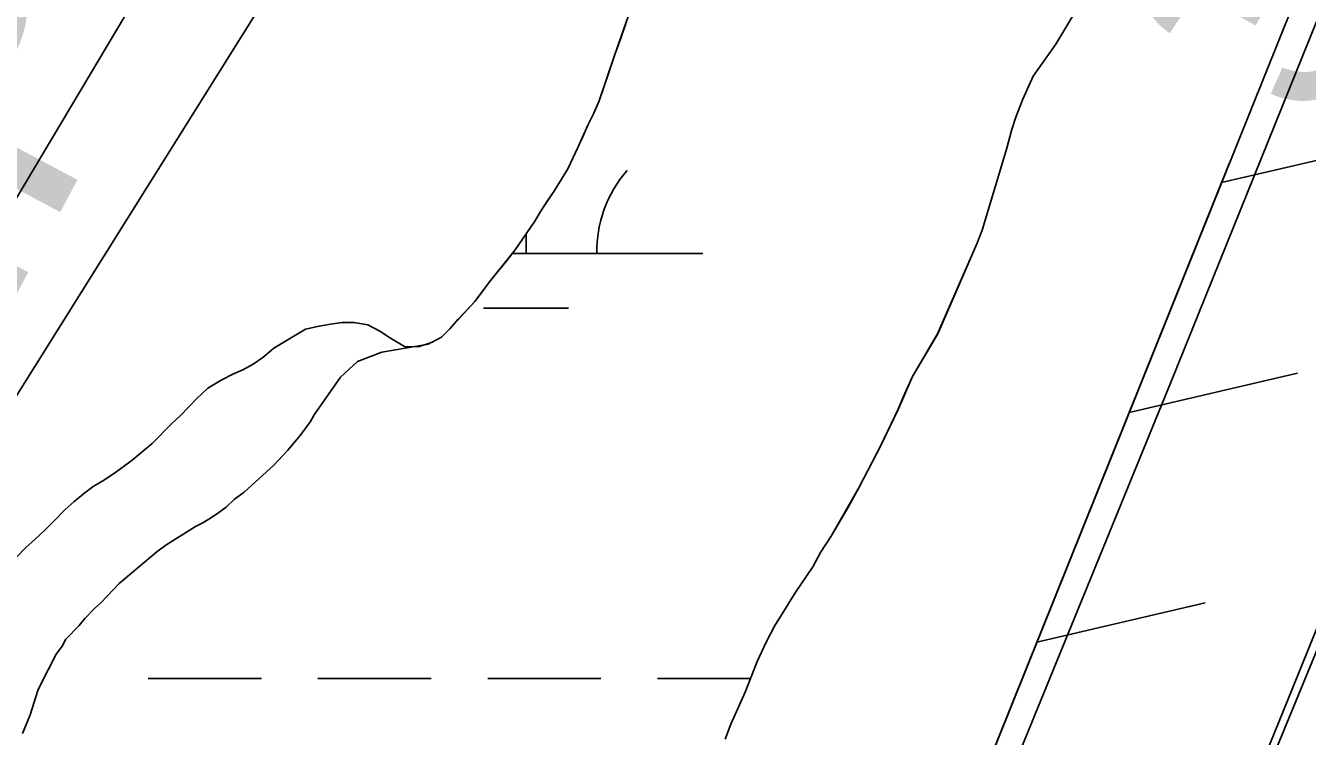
# Model space of a CAD drawing. Extents: x 3297735 to 3335592, y 670436 to 695807.
# Drawn here: x 3322425.1 to 3322787.5, y 692764 to 692964.9 of the extents above; entities that cross this region are included whole.
import ezdxf

# ---------------------------------------------------------------- set-up
doc = ezdxf.new("R2010")
doc.units = 0
for name, color, linetype in [('V-FLOD-BASE', 7, 'Continuous'), ('V-LEVE-TOET', 7, 'Continuous'), ('V-RIVR-EDGE', 7, 'Continuous'), ('V-RIVR-RANG', 7, 'Continuous'), ('V-RRAP-FSHR', 7, 'Continuous'), ('V-SITE-VEGE', 7, 'Continuous'), ('V-SURV-LINE', 7, 'Continuous'), ('V-TOPO-MAJR', 7, 'Continuous'), ('V-TOPO-MINR', 7, 'Continuous'), ('V-TOPO-SHOR', 7, 'Continuous'), ('V-TOPO-WATR-IDEN', 7, 'Continuous'), ('V-WETL-SWMP', 7, 'Continuous')]:
    doc.layers.add(name, color=color, linetype=linetype)

msp = doc.modelspace()

# ---------------------------------------------------------------- linework, layer by layer
at = {"layer": 'V-FLOD-BASE'}
msp.add_lwpolyline([(3323299.3, 694021.27), (3323274, 693974.17), (3323241.35, 693895.56), (3323146.07, 693663.54), (3323059.87, 693451.54), (3322964.69, 693215.08), (3322868.81, 692979.3), (3322777.06, 692756.58), (3322676.71, 692507.71), (3322600.17, 692320.86), (3322547.19, 692191.92)], dxfattribs=at)
at = {"layer": 'V-LEVE-TOET'}
msp.add_lwpolyline([(3322484.48, 692218.61), (3322515.95, 692294.74), (3322556.56, 692393.87), (3322748.94, 692864.39), (3322817.48, 693034.08), (3322850.89, 693116.8), (3322886.27, 693203.04)], dxfattribs=at)
at = {"layer": 'V-RIVR-EDGE'}
msp.add_spline([(3319721.91, 688607.25), (3319733.2, 688627.78), (3319739.82, 688637.46), (3319746.04, 688644.42), (3319750.72, 688655.27), (3319752.28, 688659.14), (3319762.01, 688671.92), (3319781.47, 688699.79), (3319792.76, 688716.44), (3319801.32, 688726.89), (3319810.26, 688738.11), (3319819.98, 688747.01), (3319825.43, 688754.75), (3319830.49, 688762.88), (3319835.55, 688770.63), (3319840.23, 688780.31), (3319844.52, 688791.16), (3319846.86, 688795.42), (3319851.13, 688797.35), (3319854.24, 688799.66), (3319861.24, 688808.95), (3319869.41, 688820.96), (3319874.87, 688831.03), (3319884.99, 688845.35), (3319893.93, 688856.57), (3319900.54, 688860.82), (3319908.31, 688869.72), (3319918.43, 688881.33), (3319923.49, 688889.46), (3319928.16, 688897.21), (3319932.06, 688904.95), (3319939.44, 688912.69), (3319951.5, 688924.3), (3319955, 688930.88), (3319970.57, 688952.17), (3319976.4, 688958.36), (3319980.68, 688966.5), (3319987.3, 688976.95), (3319991.2, 688986.25), (3319997.81, 688992.82), (3320004.81, 689000.56), (3320006.38, 689006.76), (3320010.27, 689012.96), (3320018.06, 689024.96), (3320025.07, 689035.8), (3320031.68, 689044.71), (3320039.46, 689054.38), (3320044.52, 689060.57), (3320057.73, 689071.4), (3320064.34, 689077.2), (3320070.17, 689082.23), (3320074.45, 689090.36), (3320085.73, 689104.68), (3320093.52, 689116.3), (3320109.84, 689130.22), (3320125, 689144.14), (3320145.59, 689159.99), (3320166.96, 689177), (3320184.06, 689191.31), (3320194.55, 689197.87), (3320205.42, 689204.44), (3320211.64, 689209.85), (3320219.42, 689219.53), (3320234.59, 689238.11), (3320241.98, 689244.68), (3320253.64, 689257.45), (3320273.09, 689279.5), (3320283.99, 689297.32), (3320297.61, 689318.61), (3320312.03, 689344.56), (3320320.21, 689360.83), (3320328.41, 689380.97), (3320333.48, 689394.53), (3320349.85, 689425.9), (3320363.1, 689453.41), (3320368.17, 689465.42), (3320370.9, 689469.67), (3320379.06, 689477.41), (3320388.4, 689489.8), (3320394.62, 689499.09), (3320395.41, 689505.29), (3320397.76, 689513.82), (3320403.21, 689520.78), (3320409.04, 689527.75), (3320417.6, 689536.65), (3320423.43, 689544.39), (3320428.49, 689552.52), (3320431.24, 689564.54), (3320432.02, 689568.03), (3320442.14, 689581.19), (3320451.87, 689595.12), (3320462.77, 689612.93), (3320469.38, 689621.06), (3320477.55, 689631.51), (3320493.51, 689653.19), (3320500.9, 689665.19), (3320506.36, 689674.1), (3320514.54, 689688.82), (3320523.5, 689705.47), (3320534.4, 689723.28), (3320539.06, 689727.15), (3320544.9, 689735.28), (3320551.13, 689744.18), (3320556.58, 689752.7), (3320560.87, 689764.32), (3320568.26, 689774), (3320574.5, 689785.23), (3320578.79, 689794.53), (3320583.07, 689802.27), (3320590.86, 689815.83), (3320602.92, 689833.25), (3320613.43, 689849.12), (3320622.79, 689866.94), (3320636.42, 689890.17), (3320646.93, 689907.21), (3320658.22, 689926.96), (3320664.85, 689940.13), (3320664.87, 689948.66), (3320667.22, 689956.02), (3320676.55, 689968.02), (3320685.11, 689978.08), (3320691.73, 689991.25), (3320701.47, 690006.35), (3320706.14, 690016.04), (3320709.66, 690026.11), (3320715.89, 690035.79), (3320728.33, 690049.33), (3320741.18, 690068.69), (3320754.02, 690086.5), (3320761.81, 690100.44), (3320770.77, 690116.32), (3320777.39, 690127.16), (3320786.73, 690139.93), (3320794.89, 690149.22), (3320800.73, 690155.41), (3320806.18, 690166.26), (3320810.47, 690174), (3320820.98, 690192.59), (3320823.74, 690207.71), (3320829.97, 690218.16), (3320840.87, 690235.59), (3320854.1, 690256.5), (3320864.22, 690271.59), (3320869.28, 690277.01), (3320870.45, 690281.27), (3320876.68, 690289.4), (3320887.57, 690302.95), (3320901.57, 690319.98), (3320912.08, 690333.52), (3320919.47, 690342.43), (3320924.52, 690348.23), (3320932.3, 690356.35), (3320941.26, 690371.46), (3320956.44, 690393.91), (3320969.67, 690415.21), (3320973.57, 690422.57), (3320982.13, 690434.96), (3320987.2, 690444.64), (3320994.21, 690457.03), (3321000.83, 690467.87), (3321008.23, 690481.04), (3321017.97, 690500.02), (3321024.59, 690511.64), (3321030.43, 690518.6), (3321035.5, 690530.22), (3321040.94, 690537.19), (3321055.35, 690559.26), (3321068.58, 690577.84), (3321078.31, 690594.1), (3321086.87, 690605.72), (3321095.82, 690616.94), (3321102.82, 690625.84), (3321107.51, 690637.85), (3321113.34, 690645.6), (3321117.63, 690655.67), (3321123.87, 690670), (3321130.5, 690682.39), (3321142.57, 690701.37), (3321156.19, 690722.28), (3321168.65, 690743.19), (3321171.38, 690749.38), (3321176.05, 690754.41), (3321177.22, 690758.29), (3321181.12, 690767.2), (3321185.79, 690774.17), (3321192.03, 690789.28), (3321204.89, 690814.45), (3321214.25, 690834.98), (3321218.93, 690845.83), (3321223.61, 690855.12), (3321229.85, 690869.85), (3321238.03, 690883.79), (3321242.33, 690899.29), (3321247.41, 690912.46), (3321254.43, 690927.96), (3321263, 690946.55), (3321269.64, 690962.82), (3321273.93, 690973.67), (3321278.23, 690986.07), (3321286.44, 691015.52), (3321288.78, 691021.72), (3321293.84, 691028.3), (3321297.35, 691034.5), (3321303.19, 691045.34), (3321306.32, 691054.64), (3321308.29, 691066.66), (3321310.63, 691073.63), (3321314.52, 691079.44), (3321318.04, 691090.29), (3321320.01, 691103.08), (3321324.31, 691115.87), (3321326.26, 691120.13), (3321332.09, 691125.16), (3321336.76, 691133.68), (3321337.17, 691140.65), (3321337.18, 691146.47), (3321338.37, 691158.49), (3321341.12, 691172.44), (3321349.71, 691192.98), (3321372.69, 691236.35), (3321389.06, 691268.5), (3321398.41, 691284.38), (3321404.65, 691298.32), (3321407.38, 691307.24), (3321407.39, 691310.73), (3321407.79, 691316.15), (3321414.41, 691325.06), (3321416.76, 691334.75), (3321417.94, 691344.05), (3321422.24, 691356.06), (3321434.34, 691385.89), (3321448.39, 691422.7), (3321456.19, 691442.46), (3321462.05, 691458.34), (3321462.85, 691466.87), (3321467.91, 691477.72), (3321474.92, 691488.17), (3321481.15, 691497.85), (3321481.54, 691500.57), (3321489.74, 691519.94), (3321499.87, 691542.02), (3321510.79, 691564.87), (3321521.69, 691581.91), (3321529.1, 691598.18), (3321538.84, 691619.09), (3321550.12, 691632.64), (3321559.06, 691640.76), (3321566.84, 691650.44), (3321566.47, 691655.48), (3321567.25, 691659.74), (3321572.7, 691664.77), (3321581.26, 691676.38), (3321584.38, 691684.91), (3321587.11, 691693.43), (3321593.35, 691706.6), (3321601.92, 691721.7), (3321610.87, 691733.32), (3321617.87, 691739.5), (3321620.99, 691748.8), (3321624.5, 691755), (3321632.28, 691766.23), (3321637.34, 691773.97), (3321638.14, 691784.44), (3321641.66, 691795.29), (3321645.96, 691809.63), (3321651.03, 691820.47), (3321653.37, 691824.35), (3321658.42, 691828.99), (3321665.02, 691832.07), (3321673.18, 691838.64), (3321680.2, 691853.75), (3321683.72, 691866.15), (3321687.24, 691878.94), (3321691.93, 691892.5), (3321697.77, 691904.12), (3321704.38, 691909.54), (3321711, 691920.77), (3321724.23, 691939.74), (3321729.68, 691949.8), (3321733.59, 691959.49), (3321746.04, 691978.85), (3321765.1, 692000.13), (3321767.83, 692005.55), (3321769.01, 692012.53), (3321772.52, 692019.89), (3321782.64, 692034.6), (3321793.52, 692045.43), (3321802.86, 692057.43), (3321811.04, 692071.76), (3321820.77, 692085.31), (3321837.5, 692109.31), (3321852.67, 692125.56), (3321856.95, 692134.47), (3321865.51, 692146.08), (3321874.07, 692158.09), (3321882.62, 692162.33), (3321885.73, 692165.42), (3321887.31, 692179.77), (3321889.66, 692189.46), (3321896.67, 692199.14), (3321906.39, 692208.81), (3321914.56, 692218.87), (3321921.95, 692230.87), (3321931.31, 692249.47), (3321940.25, 692259.91), (3321951.52, 692266.48), (3321951.14, 692271.52), (3321953.48, 692276.17), (3321960.48, 692283.13), (3321960.49, 692288.17), (3321960.5, 692292.05), (3321966.73, 692300.96), (3321976.84, 692312.95), (3321985.4, 692326.12), (3321999.02, 692342.37), (3322004.07, 692347.79), (3322006.8, 692355.15), (3322018.86, 692369.86), (3322032.48, 692387.27), (3322035.98, 692394.25), (3322046.88, 692410.89), (3322053.89, 692419.41), (3322062.45, 692431.8), (3322080.36, 692459.29), (3322099.43, 692486.77), (3322109.15, 692500.71), (3322113.45, 692513.5), (3322120.08, 692527.44), (3322124.37, 692536.35), (3322130.59, 692544.09), (3322144.19, 692555.69), (3322154.3, 692563.42), (3322157.8, 692568.07), (3322157.81, 692573.5), (3322158.99, 692580.09), (3322165.23, 692595.2), (3322169.9, 692601), (3322176.9, 692609.9), (3322181.58, 692618.04), (3322185.48, 692627.33), (3322187.82, 692635.08), (3322190.16, 692638.96), (3322199.11, 692652.12), (3322206.11, 692660.24), (3322215.05, 692669.14), (3322221.67, 692679.21), (3322228.68, 692689.66), (3322230.65, 692701.29), (3322234.15, 692707.1), (3322239.98, 692713.68), (3322240.78, 692721.82), (3322246.62, 692732.28), (3322257.13, 692747.76), (3322269.19, 692761.31), (3322281.64, 692779.5), (3322287.08, 692784.53), (3322289.82, 692793.44), (3322298.4, 692811.26), (3322311.23, 692827.9), (3322325.25, 692849.2), (3322340.82, 692872.04), (3322357.55, 692894.49), (3322366.5, 692909.98), (3322374.67, 692919.27), (3322378.18, 692925.85), (3322378.19, 692932.44), (3322378.2, 692936.32), (3322380.16, 692941.75), (3322387.16, 692950.65), (3322397.3, 692972.73), (3322404.3, 692982.41), (3322407.81, 692990.54), (3322418.32, 693006.42), (3322430.38, 693021.51), (3322439.35, 693040.49), (3322447.92, 693056.37), (3322451.06, 693071.49), (3322451.87, 693088.16), (3322455.41, 693108.32), (3322461.66, 693123.43), (3322462.07, 693131.96), (3322461.33, 693147.08), (3322471.06, 693161.02), (3322480.02, 693177.67), (3322484.71, 693192.01), (3322487.85, 693207.9), (3322490.57, 693210.61), (3322500.3, 693224.93), (3322521.3, 693248.15), (3322539.95, 693264), (3322547.34, 693272.91), (3322550.08, 693282.59), (3322550.88, 693291.9), (3322552.45, 693297.71), (3322564.89, 693311.64), (3322570.72, 693318.61), (3322576.95, 693326.74), (3322580.47, 693340.69), (3322590.2, 693351.91), (3322600.3, 693359.25), (3322603.79, 693359.25), (3322609.2, 693353.42), (3322618.52, 693357.27), (3322625.13, 693363.85), (3322634.47, 693378.56), (3322653.93, 693404.88), (3322678.44, 693438.95), (3322692.84, 693458.69), (3322701, 693465.26), (3322708.76, 693467.96), (3322714.21, 693474.54), (3322719.66, 693481.51), (3322729.79, 693501.26), (3322740.68, 693515.19), (3322746.53, 693526.81), (3322752.77, 693541.92), (3322764.43, 693554.69), (3322769.49, 693562.82), (3322774.19, 693578.71), (3322781.2, 693591.1), (3322787.42, 693598.84), (3322795.21, 693610.46), (3322799.12, 693622.47), (3322801.47, 693634.49), (3322804.6, 693643.4), (3322808.49, 693648.82), (3322813.15, 693654.23), (3322817.07, 693670.51), (3322820.98, 693684.08), (3322828, 693699.57), (3322828.79, 693704.61), (3322829.58, 693711.2), (3322831.15, 693715.46), (3322838.93, 693727.85), (3322846.35, 693746.06), (3322854.15, 693763.88), (3322858.81, 693768.14), (3322865.03, 693775.88), (3322871.27, 693789.05), (3322877.11, 693797.95), (3322877.51, 693803.38), (3322881.8, 693810.74), (3322885.32, 693822.75), (3322886.52, 693837.48), (3322887.31, 693846.79), (3322888.49, 693852.22), (3322893.57, 693866.16), (3322903.7, 693885.14), (3322914.59, 693899.85), (3322916.94, 693906.83), (3322916.96, 693914.97), (3322915.81, 693921.56), (3322917, 693934.75), (3322920.53, 693950.25), (3322928.35, 693973.5), (3322938.09, 693991.7), (3322943.16, 694004.1), (3322945.88, 694005.64), (3322947.06, 694014.95), (3322947.71, 694018)], degree=3, dxfattribs=at)
at = {"layer": 'V-RRAP-FSHR'}
for p, q in [((3322763.24, 692920.58), (3322810.8, 692931.65)), ((3322737.13, 692855.63), (3322784.69, 692866.7)), ((3322711.02, 692790.69), (3322758.58, 692801.75))]:
    msp.add_line(p, q, dxfattribs=at)
for points in [[(3323139.15, 693825.6), (3323007.67, 693503.91), (3322795.43, 693000.66), (3322481.46, 692219.66)], [(3322765.49, 692926.18), (3322481.46, 692219.66)]]:
    msp.add_lwpolyline(points, dxfattribs=at)
at = {"layer": 'V-SITE-VEGE'}
for p, q in [((3322739.94, 692999.04), (3322716.36, 692959.75)), ((3322591.65, 692956.78), (3322596.12, 692969.37)), ((3322716.36, 692959.75), (3322709.95, 692950.65)), ((3322587.19, 692943.69), (3322591.65, 692956.78)), ((3322709.95, 692950.65), (3322707.01, 692944.18)), ((3322585.71, 692940.2), (3322587.19, 692943.69)), ((3322707.01, 692944.18), (3322705.03, 692939.06)), ((3322584.06, 692936.79), (3322585.71, 692940.2)), ((3322581.33, 692930.73), (3322584.06, 692936.79)), ((3322705.03, 692939.06), (3322703.8, 692935.28)), ((3322703.8, 692935.28), (3322702.48, 692930.28)), ((3322578.35, 692924.5), (3322581.33, 692930.73)), ((3322702.48, 692930.28), (3322695.52, 692907.16)), ((3322576.61, 692921.5), (3322578.35, 692924.5)), ((3322570.82, 692912.65), (3322574.63, 692918.33)), ((3322574.63, 692918.33), (3322576.61, 692921.5)), ((3322569, 692909.65), (3322570.82, 692912.65)), ((3322563.44, 692901.55), (3322569, 692909.65)), ((3322695.52, 692907.16), (3322694.06, 692903.26)), ((3322556.25, 692892.5), (3322563.44, 692901.55)), ((3322694.06, 692903.26), (3322682.96, 692877.83)), ((3322552.03, 692886.98), (3322556.25, 692892.5)), ((3322544.98, 692879.25), (3322552.03, 692886.98)), ((3322542.65, 692876.9), (3322544.98, 692879.25)), ((3322525.78, 692872.65), (3322538.93, 692874.93)), ((3322538.93, 692874.93), (3322539.2, 692875.21)), ((3322539.2, 692875.21), (3322539.81, 692875.35)), ((3322539.81, 692875.35), (3322542.65, 692876.9)), ((3322682.96, 692877.83), (3322675.84, 692865.74)), ((3322518.88, 692870.03), (3322525.78, 692872.65)), ((3322514.08, 692865.62), (3322518.88, 692870.03)), ((3322506.68, 692854.97), (3322514.08, 692865.62)), ((3322675.84, 692865.74), (3322671.76, 692856.48)), ((3322671.76, 692856.48), (3322666.92, 692846.22)), ((3322502.7, 692849.1), (3322505.63, 692853.02)), ((3322505.63, 692853.02), (3322506.68, 692854.97)), ((3322499.22, 692844.9), (3322502.7, 692849.1)), ((3322666.92, 692846.22), (3322660.79, 692834.48)), ((3322495.2, 692840.68), (3322499.22, 692844.9)), ((3322486.86, 692833.07), (3322495.2, 692840.68)), ((3322481.74, 692828.83), (3322484.16, 692831.08)), ((3322484.16, 692831.08), (3322486.86, 692833.07)), ((3322660.79, 692834.48), (3322652.84, 692820.61)), ((3322479.04, 692826.84), (3322481.74, 692828.83)), ((3322473.07, 692823.4), (3322474.97, 692824.27)), ((3322474.97, 692824.27), (3322476.87, 692825.41)), ((3322476.87, 692825.41), (3322479.04, 692826.84)), ((3322464.95, 692818.26), (3322473.07, 692823.4)), ((3322652.84, 692820.61), (3322649.85, 692816.01)), ((3322462.24, 692816.28), (3322464.95, 692818.26)), ((3322451.46, 692807.23), (3322462.24, 692816.28)), ((3322649.85, 692816.01), (3322647.64, 692811.99)), ((3322647.64, 692811.99), (3322642.83, 692804.92)), ((3322446.37, 692801.89), (3322451.46, 692807.23)), ((3322642.83, 692804.92), (3322636.77, 692795.17)), ((3322441.8, 692797.38), (3322444.48, 692800.19)), ((3322444.48, 692800.19), (3322446.37, 692801.89)), ((3322436.44, 692791.49), (3322440.2, 692795.42)), ((3322440.2, 692795.42), (3322441.8, 692797.38)), ((3322636.77, 692795.17), (3322634.45, 692790.7)), ((3322435.39, 692789.54), (3322436.44, 692791.49)), ((3322433.52, 692787.02), (3322435.39, 692789.54)), ((3322634.45, 692790.7), (3322631.93, 692785.24)), ((3322430.37, 692780.9), (3322432.48, 692784.8)), ((3322432.48, 692784.8), (3322433.52, 692787.02)), ((3322631.93, 692785.24), (3322628.49, 692776.55)), ((3322428.54, 692777.01), (3322430.37, 692780.9)), ((3322426.35, 692770.12), (3322428.54, 692777.01)), ((3322628.49, 692776.55), (3322624.5, 692767.51)), ((3322424.15, 692764.81), (3322426.35, 692770.12)), ((3322624.5, 692767.51), (3322622.84, 692763.28))]:
    msp.add_line(p, q, dxfattribs=at)
at = {"layer": 'V-SURV-LINE'}
msp.add_lwpolyline([(3322525.81, 692143.4), (3323020.05, 693360.86)], dxfattribs=at)
at = {"layer": 'V-TOPO-MAJR'}
msp.add_lwpolyline([(3321775.7, 691845.45), (3322147.74, 692424.22), (3322159.99, 692443.31), (3322172.23, 692462.4), (3322184.44, 692481.5), (3322196.65, 692500.62), (3322208.82, 692519.75), (3322220.95, 692538.91), (3322233.05, 692558.09), (3322245.11, 692577.29), (3322597.07, 693139.11), (3322606.06, 693153.28), (3322615.15, 693167.39), (3322624.4, 693181.39), (3322633.75, 693195.33), (3322686.99, 693273.75), (3322697.3, 693286.44)], dxfattribs=at)
at = {"layer": 'V-TOPO-MINR'}
msp.add_lwpolyline([(3321884.42, 692050.63), (3322116.45, 692415.59), (3322134.92, 692444.8), (3322153.3, 692474.08), (3322171.53, 692503.44), (3322189.67, 692532.86), (3322254.24, 692638.19), (3322304.42, 692720.43), (3322354.37, 692802.8), (3322403.98, 692885.38), (3322453.36, 692968.1), (3322567.5, 693160.24), (3322575, 693172.89), (3322582.49, 693185.54), (3322589.96, 693198.2), (3322597.42, 693210.87), (3322835.08, 693615.29)], dxfattribs=at)
at = {"layer": 'V-TOPO-SHOR'}
for points in [[(3322484.48, 692218.61), (3322515.95, 692294.74), (3322556.56, 692393.87), (3322748.94, 692864.39), (3322817.48, 693034.08), (3322850.89, 693116.8), (3322886.27, 693203.04)], [(3322675.84, 692865.74), (3322682.96, 692877.83), (3322694.06, 692903.26), (3322695.52, 692907.16), (3322702.48, 692930.28), (3322703.8, 692935.28), (3322705.03, 692939.06), (3322707.01, 692944.18), (3322709.95, 692950.65), (3322716.36, 692959.74), (3322739.94, 692999.04)], [(3322622.84, 692763.28), (3322624.5, 692767.51), (3322628.49, 692776.55), (3322631.93, 692785.24), (3322634.45, 692790.7), (3322636.77, 692795.17), (3322642.83, 692804.92), (3322647.64, 692811.99), (3322649.86, 692816.01), (3322652.84, 692820.61), (3322657.51, 692828.67), (3322660.79, 692834.48), (3322666.92, 692846.22), (3322671.76, 692856.48), (3322673.22, 692859.94), (3322675.84, 692865.74)]]:
    msp.add_lwpolyline(points, dxfattribs=at)
at = {"layer": 'V-WETL-SWMP'}
for p, q in [((3322739.94, 692999.04), (3322716.35, 692959.75)), ((3322593.35, 692961.42), (3322594.81, 692965.56)), ((3322591.65, 692956.77), (3322593.35, 692961.42)), ((3322716.35, 692959.75), (3322709.95, 692950.66)), ((3322590.04, 692951.97), (3322591.65, 692956.77)), ((3322588.58, 692947.58), (3322590.04, 692951.97)), ((3322709.95, 692950.66), (3322707.01, 692944.19)), ((3322587.19, 692943.69), (3322588.58, 692947.58)), ((3322585.71, 692940.2), (3322587.19, 692943.69)), ((3322707.01, 692944.19), (3322705.03, 692939.06)), ((3322584.06, 692936.79), (3322585.71, 692940.2)), ((3322582.82, 692933.97), (3322584.06, 692936.79)), ((3322705.03, 692939.06), (3322703.79, 692935.28)), ((3322581.33, 692930.73), (3322582.82, 692933.97)), ((3322703.79, 692935.28), (3322702.48, 692930.28)), ((3322578.35, 692924.49), (3322581.33, 692930.73)), ((3322702.48, 692930.28), (3322695.51, 692907.16)), ((3322576.62, 692921.5), (3322578.35, 692924.49)), ((3322572.57, 692915.32), (3322574.64, 692918.33)), ((3322574.64, 692918.33), (3322576.62, 692921.5)), ((3322570.82, 692912.65), (3322572.57, 692915.32)), ((3322569, 692909.65), (3322570.82, 692912.65)), ((3322563.44, 692901.55), (3322569, 692909.65)), ((3322695.51, 692907.16), (3322694.06, 692903.26)), ((3322566.56, 692900.5), (3322566.56, 692906.08)), ((3322560.89, 692898.28), (3322563.44, 692901.55)), ((3322562.62, 692900.5), (3322616.56, 692900.5)), ((3322694.06, 692903.26), (3322682.95, 692877.83)), ((3322558.57, 692895.43), (3322560.89, 692898.28)), ((3322556.26, 692892.5), (3322558.57, 692895.43)), ((3322552.03, 692886.98), (3322554.11, 692889.66)), ((3322554.11, 692889.66), (3322556.26, 692892.5)), ((3322549.47, 692884.12), (3322552.03, 692886.98)), ((3322544.98, 692879.25), (3322547.38, 692881.94)), ((3322547.38, 692881.94), (3322549.47, 692884.12)), ((3322554.56, 692885.06), (3322578.56, 692885.06)), ((3322495.23, 692873.73), (3322504.22, 692879.12)), ((3322504.22, 692879.12), (3322508.07, 692879.95)), ((3322508.07, 692879.95), (3322511.26, 692880.52)), ((3322511.26, 692880.52), (3322514.53, 692881)), ((3322514.53, 692881), (3322517.9, 692881)), ((3322517.9, 692881), (3322521.86, 692880.35)), ((3322521.86, 692880.35), (3322525.19, 692878.62)), ((3322525.19, 692878.62), (3322528.2, 692876.56)), ((3322542.65, 692876.9), (3322544.98, 692879.25)), ((3322528.2, 692876.56), (3322532.2, 692874.27)), ((3322536.06, 692874.11), (3322539.81, 692875.35)), ((3322539.81, 692875.35), (3322542.65, 692876.9)), ((3322682.95, 692877.83), (3322675.84, 692865.74)), ((3322489.42, 692869.24), (3322492.17, 692871.11)), ((3322492.17, 692871.11), (3322495.23, 692873.73)), ((3322532.2, 692874.27), (3322536.06, 692874.11)), ((3322483.65, 692866.39), (3322486.5, 692867.61)), ((3322486.5, 692867.61), (3322489.42, 692869.24)), ((3322476.59, 692862.45), (3322480.32, 692864.75)), ((3322480.32, 692864.75), (3322483.65, 692866.39)), ((3322675.84, 692865.74), (3322673.22, 692859.94)), ((3322473.45, 692859.58), (3322476.59, 692862.45)), ((3322468.8, 692854.7), (3322471.13, 692857.14)), ((3322471.13, 692857.14), (3322473.45, 692859.58)), ((3322671.75, 692856.49), (3322666.92, 692846.22)), ((3322673.22, 692859.94), (3322671.75, 692856.49)), ((3322466.31, 692852.42), (3322468.8, 692854.7)), ((3322460.85, 692846.79), (3322466.31, 692852.42)), ((3322455.21, 692842.14), (3322460.85, 692846.79)), ((3322666.92, 692846.22), (3322660.79, 692834.49)), ((3322452.62, 692840.27), (3322455.21, 692842.14)), ((3322449.87, 692838.23), (3322452.62, 692840.27)), ((3322441.38, 692832.61), (3322444.12, 692834.65)), ((3322444.12, 692834.65), (3322446.88, 692836.27)), ((3322446.88, 692836.27), (3322449.87, 692838.23)), ((3322438.64, 692830.33), (3322441.38, 692832.61)), ((3322660.79, 692834.49), (3322657.5, 692828.67)), ((3322433.01, 692824.85), (3322436.22, 692828.13)), ((3322436.22, 692828.13), (3322438.64, 692830.33)), ((3322657.5, 692828.67), (3322652.84, 692820.61)), ((3322430.52, 692822.33), (3322433.01, 692824.85)), ((3322427.79, 692819.8), (3322430.52, 692822.33)), ((3322652.84, 692820.61), (3322649.85, 692816.02)), ((3322422.56, 692814.83), (3322425.05, 692817.35)), ((3322425.05, 692817.35), (3322427.79, 692819.8)), ((3322649.85, 692816.02), (3322647.63, 692811.99)), ((3322647.63, 692811.99), (3322642.83, 692804.92)), ((3322642.83, 692804.92), (3322636.77, 692795.18)), ((3322636.77, 692795.18), (3322634.44, 692790.71)), ((3322634.44, 692790.71), (3322631.92, 692785.24)), ((3322631.92, 692785.24), (3322628.48, 692776.55)), ((3322459.71, 692780.42), (3322491.71, 692780.42)), ((3322507.71, 692780.42), (3322539.71, 692780.42)), ((3322555.71, 692780.42), (3322587.71, 692780.42)), ((3322603.71, 692780.42), (3322630.02, 692780.42)), ((3322628.48, 692776.55), (3322624.5, 692767.52)), ((3322624.5, 692767.52), (3322622.83, 692763.28))]:
    msp.add_line(p, q, dxfattribs=at)
msp.add_arc((3322621.8, 692900.97), 35.25, 139.2282, 180.7718, dxfattribs=at)

# ---------------------------------------------------------------- texts
at = {"layer": 'V-RIVR-RANG'}
msp.add_text('30.2', height=67, rotation=60.8283, dxfattribs=at).set_placement((3322790.52, 692934.26))
at = {"layer": 'V-TOPO-WATR-IDEN'}
msp.add_text('L.W.R.P.', height=83, rotation=61.9882, dxfattribs=at).set_placement((3322271.28, 692604.78))

doc.saveas('drawing.dxf')
